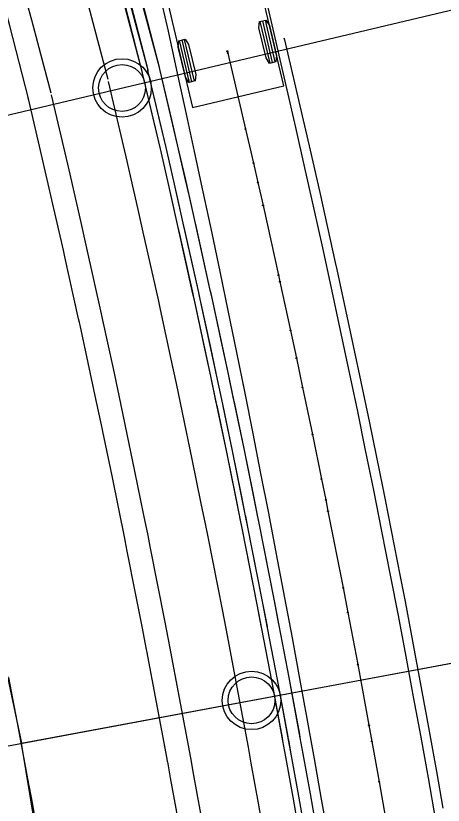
# Model space of a CAD drawing. Extents: x -70 to 701944, y -4 to 666871.
# Drawn here: x 668341.3 to 668377.8, y 653633.8 to 653701.2 of the extents above; entities that cross this region are included whole.
import ezdxf

# ---------------------------------------------------------------- set-up
doc = ezdxf.new("R2010")
doc.units = 0
for name, color, linetype in [('R_Detour', 7, 'Continuous'), ('R_Horz Alg', 7, 'Continuous'), ('R_No Plot', 7, 'Continuous'), ('R_Proposed Road', 7, 'Continuous'), ('R_Striping', 7, 'Continuous'), ('R_Water', 7, 'Continuous'), ('T_Indications', 7, 'Continuous'), ('T_Vehicle Path Lt Minor', 7, 'Continuous'), ('T_Vehicle Path Rt', 7, 'Continuous')]:
    doc.layers.add(name, color=color, linetype=linetype)

msp = doc.modelspace()

# ---------------------------------------------------------------- linework, layer by layer
at = {"layer": 'R_Detour'}
for p, q in [((667961.135, 653602.952), (668381.075, 653702.317)), ((668319.198, 653634.852), (668392.45, 653648.511))]:
    msp.add_line(p, q, dxfattribs=at)
at = {"layer": 'R_Horz Alg'}
msp.add_arc((667265.951, 653438.459), 1145.916, 3.823987, 19.140654, dxfattribs=at)
at = {"layer": 'R_No Plot'}
for points in [[(668316.95, 653741.066), (668330.947, 653690.456), (668341.811, 653639.069), (668392.45, 653648.511), (668389.407, 653664.219), (668381.075, 653702.317), (668367.132, 653755.514), (668324.72, 653743.366)], [(668344.544, 653562.965), (668350.056, 653580.5), (668349.338, 653593.434), (668341.811, 653639.069), (668392.45, 653648.511), (668405.563, 653558.485), (668363.883, 653554.255)]]:
    msp.add_lwpolyline(points, close=True, dxfattribs=at)
for centre in [(668350.41, 653695.061), (668361.472, 653642.735)]:
    msp.add_circle(centre, 2.5, dxfattribs=at)
at = {"layer": 'R_Proposed Road'}
for points in [[(668342.414, 653694.161), (668340.826, 653700.381), (668340.012, 653703.513)], [(668352.143, 653696.472), (668350.542, 653702.748)], [(668352.629, 653696.588), (668351.027, 653702.867)], [(668353.602, 653696.819), (668351.999, 653703.104)], [(668365.562, 653631.374), (668365.014, 653634.476), (668364.397, 653637.903), (668364.148, 653639.27), (668364.144, 653639.289), (668364.099, 653639.537), (668363.193, 653644.425), (668362.354, 653648.846), (668362.331, 653648.963), (668361.95, 653650.94), (668361.385, 653653.831), (668360.668, 653657.447), (668360.482, 653658.378), (668360.476, 653658.405), (668359.348, 653663.946), (668358.551, 653667.776), (668358.515, 653667.948), (668358.433, 653668.339), (668357.989, 653670.437), (668356.592, 653676.921), (668356.539, 653677.164), (668356.471, 653677.474), (668355.286, 653682.815), (668355.156, 653683.395), (668354.343, 653686.981), (668353.682, 653689.862), (668353.186, 653691.997), (668352.169, 653696.319), (668352.136, 653696.46), (668352.143, 653696.472)], [(668366.055, 653631.461), (668365.506, 653634.564), (668364.889, 653637.992), (668364.64, 653639.36), (668364.636, 653639.379), (668364.591, 653639.627), (668363.684, 653644.517), (668362.845, 653648.94), (668362.822, 653649.057), (668362.441, 653651.035), (668361.876, 653653.928), (668361.158, 653657.545), (668360.972, 653658.476), (668360.966, 653658.504), (668359.838, 653664.047), (668359.04, 653667.879), (668359.004, 653668.051), (668358.922, 653668.442), (668358.478, 653670.541), (668357.08, 653677.027), (668357.027, 653677.271), (668356.959, 653677.581), (668355.774, 653682.925), (668355.644, 653683.505), (668354.831, 653687.093), (668354.169, 653689.974), (668353.673, 653692.11), (668352.656, 653696.434), (668352.622, 653696.575), (668352.629, 653696.588)], [(668367.05, 653631.635), (668366.5, 653634.741), (668365.883, 653638.173), (668365.633, 653639.541), (668365.63, 653639.561), (668365.584, 653639.809), (668364.677, 653644.704), (668363.837, 653649.13), (668363.814, 653649.247), (668363.432, 653651.227), (668362.867, 653654.122), (668362.149, 653657.743), (668361.962, 653658.675), (668361.956, 653658.703), (668360.827, 653664.251), (668360.029, 653668.086), (668359.993, 653668.259), (668359.91, 653668.65), (668359.466, 653670.751), (668358.067, 653677.243), (668358.014, 653677.487), (668357.946, 653677.797), (668356.76, 653683.146), (668356.629, 653683.727), (668355.816, 653687.318), (668355.153, 653690.202), (668354.657, 653692.34), (668353.638, 653696.668), (668353.605, 653696.809), (668353.602, 653696.819)], [(668355.169, 653632.72), (668354.558, 653636.117), (668354.311, 653637.471), (668354.307, 653637.49), (668354.262, 653637.736), (668353.364, 653642.58), (668352.533, 653646.961), (668352.51, 653647.077), (668352.133, 653649.036), (668351.568, 653651.901), (668350.862, 653655.485), (668350.677, 653656.408), (668350.672, 653656.435), (668349.554, 653661.926), (668348.764, 653665.722), (668348.728, 653665.893), (668348.647, 653666.28), (668348.207, 653668.36), (668346.823, 653674.785), (668346.77, 653675.026), (668346.703, 653675.333), (668345.527, 653680.626), (668345.4, 653681.201), (668344.594, 653684.755), (668343.939, 653687.61), (668343.443, 653689.725), (668342.439, 653694.009), (668342.406, 653694.149)], [(668343.355, 653630.613), (668342.751, 653633.973), (668342.507, 653635.313), (668342.503, 653635.331), (668342.458, 653635.575), (668341.57, 653640.366), (668340.748, 653644.7)]]:
    msp.add_lwpolyline(points, dxfattribs=at)
at = {"layer": 'R_Striping'}
msp.add_lwpolyline([(668364.238, 653699.345), (668364.278, 653699.177), (668365.802, 653692.671), (668366.474, 653689.748), (668367.296, 653686.117), (668368.622, 653680.148), (668368.75, 653679.56), (668370.158, 653673.029), (668370.693, 653670.498), (668371.535, 653666.45), (668372.673, 653660.862), (668372.872, 653659.867), (668374.164, 653653.311), (668374.575, 653651.177), (668375.423, 653646.71), (668376.387, 653641.508), (668376.641, 653640.111), (668377.264, 653636.652), (668377.818, 653633.518)], dxfattribs=at)
at = {"layer": 'R_Water'}
for centre in [(668350.41, 653695.061), (668361.472, 653642.735)]:
    msp.add_circle(centre, 2, dxfattribs=at)
at = {"layer": 'T_Indications'}
for points in [[(668344.359, 653694.623), (668342.711, 653700.84), (668341.867, 653703.971)], [(668352.143, 653696.472), (668350.484, 653702.734)], [(668352.629, 653696.588), (668350.97, 653702.853)], [(668353.602, 653696.819), (668351.941, 653703.089)], [(668349.224, 653695.779), (668347.569, 653702.024)], [(668365.562, 653631.374), (668365.013, 653634.476), (668364.397, 653637.903), (668364.148, 653639.27), (668363.192, 653644.425), (668362.353, 653648.846), (668361.95, 653650.939), (668360.668, 653657.447), (668360.476, 653658.405), (668360.121, 653660.163), (668359.348, 653663.946), (668358.515, 653667.948), (668357.989, 653670.437), (668357.491, 653672.77), (668356.592, 653676.921), (668356.47, 653677.474), (668355.156, 653683.395), (668354.716, 653685.342), (668354.343, 653686.981), (668353.681, 653689.861), (668352.169, 653696.319), (668352.143, 653696.472)], [(668366.055, 653631.461), (668365.506, 653634.564), (668364.889, 653637.992), (668364.639, 653639.36), (668363.684, 653644.517), (668362.844, 653648.94), (668362.44, 653651.035), (668361.158, 653657.545), (668360.966, 653658.504), (668360.611, 653660.262), (668359.837, 653664.047), (668359.004, 653668.051), (668358.478, 653670.541), (668357.98, 653672.875), (668357.08, 653677.027), (668356.959, 653677.581), (668355.644, 653683.505), (668355.204, 653685.452), (668354.831, 653687.093), (668354.169, 653689.974), (668352.655, 653696.434), (668352.629, 653696.588)], [(668367.049, 653631.635), (668366.5, 653634.741), (668365.882, 653638.173), (668365.633, 653639.541), (668364.676, 653644.703), (668363.836, 653649.13), (668363.432, 653651.227), (668362.149, 653657.743), (668361.956, 653658.703), (668361.601, 653660.463), (668360.827, 653664.251), (668359.992, 653668.259), (668359.466, 653670.751), (668358.967, 653673.087), (668358.067, 653677.243), (668357.945, 653677.797), (668356.629, 653683.727), (668356.189, 653685.676), (668355.815, 653687.317), (668355.153, 653690.202), (668353.638, 653696.668), (668353.602, 653696.819)], [(668362.607, 653630.856), (668362.06, 653633.949), (668361.445, 653637.367), (668361.197, 653638.73), (668360.244, 653643.871), (668359.407, 653648.28), (668359.004, 653650.368), (668357.726, 653656.858), (668357.534, 653657.814), (668357.181, 653659.567), (668356.41, 653663.34), (668355.579, 653667.332), (668355.054, 653669.814), (668354.558, 653672.14), (668353.661, 653676.28), (668353.54, 653676.832), (668352.229, 653682.737), (668351.79, 653684.678), (668351.418, 653686.313), (668350.758, 653689.186), (668349.25, 653695.626)], [(668357.138, 653633.071), (668356.525, 653636.474), (668356.278, 653637.831), (668355.33, 653642.949), (668354.497, 653647.338), (668354.096, 653649.417), (668352.823, 653655.877), (668352.632, 653656.829), (668352.28, 653658.574), (668351.513, 653662.33), (668350.685, 653666.304), (668350.163, 653668.775), (668349.669, 653671.091), (668348.776, 653675.212), (668348.656, 653675.761), (668347.351, 653681.64), (668346.914, 653683.573), (668346.544, 653685.2), (668345.887, 653688.06), (668344.385, 653694.471)]]:
    msp.add_lwpolyline(points, dxfattribs=at)
at = {"layer": 'T_Vehicle Path Lt Minor'}
msp.add_arc((667265.951, 653438.459), 1168.916, 5.715411, 19.140654, dxfattribs=at)
at = {"layer": 'T_Vehicle Path Rt'}
for p, q in [((668364.219, 653695.229), (668360.754, 653709.823)), ((668352.97, 653707.975), (668356.436, 653693.381)), ((668363.05, 653697.178), (668362.203, 653700.746)), ((668363.273, 653697.231), (668362.426, 653700.798)), ((668363.496, 653697.284), (668362.649, 653700.851)), ((668356.381, 653695.594), (668355.534, 653699.162)), ((668356.604, 653695.647), (668355.757, 653699.215)), ((668356.158, 653695.541), (668355.311, 653699.109)), ((668356.436, 653693.381), (668364.219, 653695.229)), ((668364.219, 653695.229), (668364.219, 653695.229))]:
    msp.add_line(p, q, dxfattribs=at)
for points in [[(668353.594, 653703.242), (668354.336, 653699.907), (668355.072, 653696.57), (668355.802, 653693.233), (668355.802, 653693.233), (668356.578, 653689.646), (668357.317, 653686.198), (668358.068, 653682.659), (668358.758, 653679.368), (668359.444, 653676.061), (668360.182, 653672.463), (668360.883, 653668.998), (668361.572, 653665.552), (668362.247, 653662.131), (668362.91, 653658.727), (668363.58, 653655.238), (668364.286, 653651.51), (668364.929, 653648.075), (668365.572, 653644.593), (668366.194, 653641.18), (668366.815, 653637.739), (668367.429, 653634.291), (668368.034, 653630.856)], [(668362.865, 653701.931), (668363.639, 653698.603), (668364.408, 653695.273), (668364.408, 653695.273), (668365.224, 653691.691), (668366.003, 653688.247), (668366.794, 653684.707), (668367.52, 653681.41), (668368.245, 653678.096), (668369.018, 653674.489), (668369.754, 653671.012), (668370.477, 653667.552), (668371.184, 653664.116), (668371.877, 653660.695), (668372.577, 653657.189), (668373.312, 653653.438), (668373.978, 653649.983), (668374.644, 653646.48), (668375.284, 653643.044), (668375.92, 653639.578), (668376.543, 653636.106), (668377.155, 653632.645)], [(668359.403, 653698.196), (668359.442, 653698.036), (668360.961, 653691.549), (668361.628, 653688.646), (668362.004, 653686.993), (668362.448, 653685.028), (668363.769, 653679.08), (668363.893, 653678.51), (668364.797, 653674.339), (668365.299, 653671.988), (668365.829, 653669.48), (668366.667, 653665.453), (668367.445, 653661.647), (668367.803, 653659.875), (668367.998, 653658.902), (668369.285, 653652.364), (668369.694, 653650.247), (668370.538, 653645.798), (668371.499, 653640.614), (668371.751, 653639.23), (668372.371, 653635.783), (668372.923, 653632.662)]]:
    msp.add_lwpolyline(points, dxfattribs=at)
for points in [[(668363.551, 653697.297), (668362.995, 653697.165), (668362.708, 653697.625), (668362.098, 653700.193), (668362.147, 653700.732), (668362.704, 653700.865), (668362.99, 653700.405), (668363.6, 653697.836)], [(668356.659, 653695.661), (668356.103, 653695.528), (668355.817, 653695.988), (668355.207, 653698.557), (668355.256, 653699.096), (668355.812, 653699.228), (668356.099, 653698.768), (668356.709, 653696.2)]]:
    msp.add_lwpolyline(points, close=True, dxfattribs=at)
for centre in [(668359.403, 653698.196), (668359.442, 653698.036), (668359.442, 653698.036), (668360.961, 653691.549), (668360.961, 653691.549), (668361.628, 653688.646), (668361.628, 653688.646), (668362.004, 653686.993), (668362.004, 653686.993), (668362.448, 653685.028), (668362.448, 653685.028), (668363.769, 653679.08), (668363.769, 653679.08), (668363.893, 653678.51), (668363.893, 653678.51), (668364.797, 653674.339), (668364.797, 653674.339), (668365.299, 653671.988), (668365.299, 653671.988), (668365.829, 653669.48), (668365.829, 653669.48), (668366.667, 653665.453), (668366.667, 653665.453), (668367.445, 653661.647), (668367.445, 653661.647), (668367.803, 653659.875), (668367.803, 653659.875), (668367.998, 653658.902), (668367.998, 653658.902), (668369.285, 653652.364), (668369.285, 653652.364), (668369.694, 653650.247), (668369.694, 653650.247), (668370.538, 653645.798), (668370.538, 653645.798), (668371.499, 653640.614), (668371.499, 653640.614), (668371.751, 653639.23), (668371.751, 653639.23), (668372.371, 653635.783), (668372.371, 653635.783)]:
    msp.add_circle(centre, 0.0417, dxfattribs=at)

doc.saveas('drawing.dxf')
